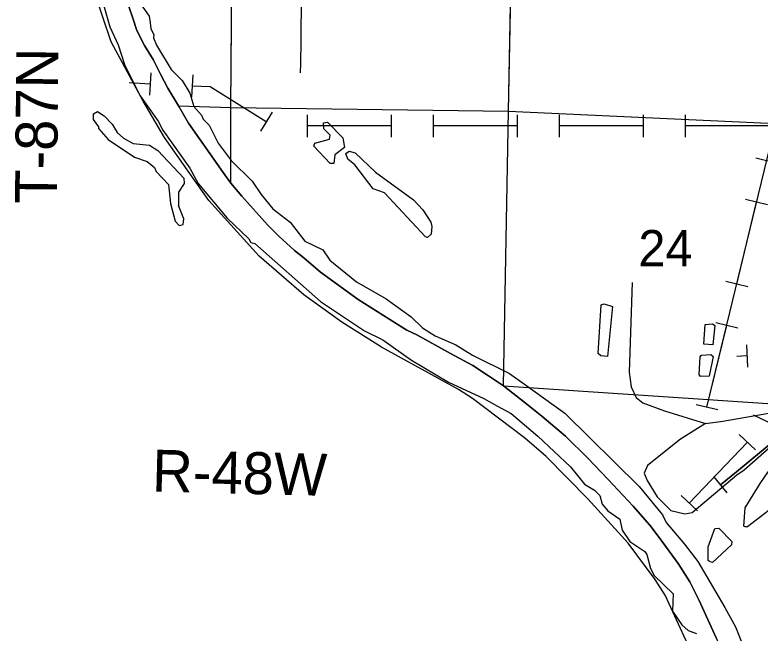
# Model space of a CAD drawing. Extents: x -157.2 to -99.3, y 12.2 to 46.2.
# Drawn here: x -149.592 to -146.931, y 24.227 to 26.436 of the extents above; entities that cross this region are included whole.
import ezdxf

# ---------------------------------------------------------------- set-up
doc = ezdxf.new("R2010")
doc.units = 0
for name, color, linetype in [('tdCoClipBndry', 7, 'Continuous'), ('tdCoCoBndry', 7, 'Continuous'), ('tdCoHydroRiver', 7, 'Continuous'), ('tdCoPipe', 7, 'Continuous'), ('tdCoRRCL', 7, 'Continuous'), ('tdCoSectLine', 7, 'Continuous'), ('tdCoSectLinePart', 7, 'Continuous'), ('tdCoSectNmbr', 7, 'Continuous'), ('tdCoStBndry', 7, 'Continuous'), ('tdCoStBndryPart', 7, 'Continuous'), ('tdCoStPrkRd', 7, 'Continuous'), ('tdCoTwpBndryShd', 7, 'Continuous'), ('tdCoTwpRngTxt', 7, 'Continuous')]:
    doc.layers.add(name, color=color, linetype=linetype)

msp = doc.modelspace()

# ---------------------------------------------------------------- linework, layer by layer
at = {"layer": 'tdCoClipBndry'}
msp.add_lwpolyline([(-147.1482, 24.0956), (-147.2706, 24.3631), (-147.3061, 24.4188), (-147.4027, 24.549), (-147.5465, 24.7071), (-147.6948, 24.8581), (-147.7731, 24.925), (-147.9584, 25.0653), (-148.0084, 25.0982), (-148.2836, 25.249), (-148.4254, 25.3386), (-148.5603, 25.4365), (-148.7199, 25.5744), (-148.8997, 25.773), (-149.0579, 25.998), (-149.1347, 26.1277), (-149.2479, 26.3407), (-149.3074, 26.5178)], dxfattribs=at)
at = {"layer": 'tdCoCoBndry'}
msp.add_lwpolyline([(-147.088, 24.2108), (-147.1491, 24.3442), (-147.1825, 24.411), (-147.2238, 24.4756), (-147.2877, 24.5643), (-147.3254, 24.6126), (-147.3843, 24.6807), (-147.4738, 24.7758), (-147.547, 24.8525), (-147.6266, 24.9312), (-147.7104, 25.0029), (-147.7708, 25.0498), (-147.8482, 25.1108), (-147.9007, 25.147), (-147.9569, 25.1839), (-148.0364, 25.2265), (-148.1568, 25.2931), (-148.1924, 25.3103), (-148.2304, 25.3336), (-148.3667, 25.4195), (-148.5016, 25.5174), (-148.5602, 25.5681), (-148.5933, 25.594), (-148.6501, 25.6458), (-148.6899, 25.6863), (-148.7822, 25.7885), (-148.8216, 25.8354), (-148.848, 25.873), (-148.8958, 25.9409), (-148.9328, 25.9934), (-148.9719, 26.049), (-149.0075, 26.1118), (-149.0465, 26.1747), (-149.0728, 26.2244), (-149.0984, 26.2769), (-149.1297, 26.3273), (-149.1562, 26.3802), (-149.1713, 26.4243), (-149.1839, 26.4633)], dxfattribs=at)
at = {"layer": 'tdCoHydroRiver'}
for points in [[(-149.2983, 26.5536), (-149.2533, 26.3941), (-149.2239, 26.3299), (-149.201, 26.2596), (-149.1449, 26.1471), (-149.0801, 26.0564)], [(-149.1431, 26.4755), (-149.1131, 26.4319), (-149.1091, 26.408), (-149.1067, 26.3874), (-149.0964, 26.365), (-149.0968, 26.3539), (-149.0866, 26.3283), (-149.0343, 26.2412), (-148.9946, 26.2019), (-148.9678, 26.1568), (-148.9536, 26.1089), (-148.9263, 26.0779), (-148.9205, 26.0635), (-148.8991, 26.0423), (-148.8666, 25.978), (-148.8198, 25.9163), (-148.7449, 25.8427), (-148.7134, 25.7942), (-148.671, 25.7438), (-148.6095, 25.6958), (-148.5566, 25.6277), (-148.4929, 25.597), (-148.4673, 25.5598), (-148.3721, 25.4823), (-148.2669, 25.4218), (-148.1775, 25.3571), (-148.1363, 25.3178), (-148.0915, 25.2894), (-148.0184, 25.2568), (-147.9581, 25.22), (-147.8261, 25.1554), (-147.7722, 25.1172)], [(-149.2926, 26.029), (-149.2923, 26.0369), (-149.312, 26.0629), (-149.3113, 26.0834), (-149.2968, 26.0908), (-149.2736, 26.0758), (-149.2446, 26.0463), (-149.2268, 26.0157), (-149.2038, 25.9959), (-149.1697, 25.9774), (-149.1115, 25.9706), (-149.0821, 25.9523), (-148.9893, 25.8527), (-148.9883, 25.8337), (-149.0083, 25.8028), (-149.0084, 25.7554)], [(-149.0801, 26.0564), (-149.0639, 26.0243), (-148.9675, 25.8883), (-148.9378, 25.8335), (-148.8347, 25.7099), (-148.7567, 25.6362), (-148.7493, 25.6233)], [(-148.4539, 25.9052), (-148.4665, 25.9057), (-148.5244, 25.9677), (-148.5209, 25.9786), (-148.4683, 25.9926), (-148.4662, 26.0067), (-148.4891, 26.0297), (-148.49, 26.0502), (-148.4757, 26.0529), (-148.4208, 25.9973), (-148.4157, 25.9624), (-148.4497, 25.9367), (-148.4539, 25.9052)], [(-149.2926, 26.029), (-149.2592, 25.9915), (-149.165, 25.9283)], [(-148.1267, 25.6428), (-148.2728, 25.8011), (-148.3134, 25.8151), (-148.3783, 25.901), (-148.4029, 25.9208), (-148.4101, 25.9416), (-148.3987, 25.9491), (-148.3768, 25.9436), (-148.305, 25.8748), (-148.1695, 25.7754), (-148.136, 25.7395), (-148.1075, 25.6958), (-148.1033, 25.6799), (-148.1058, 25.6531), (-148.1189, 25.641), (-148.1267, 25.6428)], [(-149.165, 25.9283), (-149.1198, 25.9125), (-149.0937, 25.8911), (-149.0879, 25.8766), (-149.0437, 25.8309), (-149.0365, 25.7627), (-149.0198, 25.699), (-149.0061, 25.6843), (-148.9918, 25.687), (-148.9895, 25.7074), (-149.0084, 25.7554)], [(-148.7493, 25.6233), (-148.7352, 25.6196), (-148.5008, 25.4125), (-148.3434, 25.3076), (-148.2782, 25.2753), (-148.1765, 25.2023), (-148.0435, 25.1235), (-147.9176, 25.0654), (-147.8696, 25.0385)], [(-147.5004, 25.2184), (-147.5096, 25.2266), (-147.4989, 25.4), (-147.4877, 25.4043), (-147.4581, 25.3938), (-147.4768, 25.216), (-147.5004, 25.2184)], [(-147.0997, 25.257), (-147.1328, 25.2597), (-147.1273, 25.3305), (-147.102, 25.3329), (-147.0927, 25.3262), (-147.0997, 25.257)], [(-147.1445, 25.1448), (-147.149, 25.1512), (-147.1453, 25.2143), (-147.1404, 25.2204), (-147.1072, 25.2225), (-147.0995, 25.2159), (-147.1129, 25.1453), (-147.1445, 25.1448)], [(-147.7722, 25.1172), (-147.629, 25.0128), (-147.3633, 24.7509), (-147.2799, 24.6501), (-147.2667, 24.6228), (-147.201, 24.5448)], [(-147.8696, 25.0385), (-147.82, 25.0115), (-147.7249, 24.9308), (-147.6087, 24.821), (-147.5587, 24.7592), (-147.5232, 24.7375), (-147.5033, 24.7194), (-147.4949, 24.6875), (-147.4752, 24.6647), (-147.432, 24.6348), (-147.4237, 24.595), (-147.3964, 24.5545), (-147.3436, 24.5194), (-147.3361, 24.508), (-147.3233, 24.4586), (-147.3098, 24.4328), (-147.2421, 24.3671), (-147.244, 24.3055), (-147.2106, 24.2569)], [(-146.9853, 24.6073), (-146.99, 24.609), (-146.9847, 24.6751), (-146.9313, 24.7618), (-146.9031, 24.8035), (-146.8838, 24.8139), (-146.873, 24.8088), (-146.8817, 24.7349), (-146.8953, 24.7053), (-146.8997, 24.666), (-146.9759, 24.6069), (-146.9853, 24.6073)], [(-147.1094, 24.4819), (-147.1171, 24.4869), (-147.1171, 24.5358), (-147.0929, 24.6013), (-147.0786, 24.6024), (-147.0328, 24.5551), (-147.0332, 24.5425), (-147.1016, 24.48), (-147.1094, 24.4819)], [(-147.201, 24.5448), (-147.1535, 24.4833), (-147.0579, 24.3191), (-147.0192, 24.2499), (-146.9901, 24.1747), (-146.9387, 24.0561), (-146.9288, 24.021), (-146.9212, 24.0113), (-146.9188, 23.9891), (-146.9126, 23.9842), (-146.8971, 23.93), (-146.8782, 23.8314), (-146.861, 23.7787), (-146.8548, 23.7264), (-146.8481, 23.6914), (-146.8435, 23.685), (-146.838, 23.6122), (-146.8269, 23.3275), (-146.8329, 23.1429)], [(-147.2106, 24.2569), (-147.1885, 24.2365), (-147.1588, 24.2261)]]:
    msp.add_lwpolyline(points, dxfattribs=at)
at = {"layer": 'tdCoPipe'}
for p, q in [((-149.1072, 26.2294), (-149.1111, 26.1494)), ((-148.9573, 26.222), (-148.9613, 26.142)), ((-148.6736, 26.0889), (-148.7158, 26.0207)), ((-148.549, 26.0796), (-148.549, 25.9994)), ((-148.249, 26.0796), (-148.249, 25.9994)), ((-148.099, 26.0796), (-148.099, 25.9994)), ((-147.799, 26.0796), (-147.799, 25.9994)), ((-147.649, 26.0796), (-147.649, 25.9994)), ((-147.349, 26.0796), (-147.349, 25.9994)), ((-147.199, 26.0796), (-147.199, 25.9994)), ((-146.8691, 25.9054), (-146.9473, 25.9243)), ((-146.9048, 25.7576), (-146.9832, 25.7766)), ((-146.9755, 25.465), (-147.0537, 25.4839)), ((-147.0113, 25.3172), (-147.0896, 25.3362)), ((-146.9804, 25.2579), (-146.9761, 25.1779)), ((-147.082, 25.0246), (-147.1602, 25.0435)), ((-146.8827, 24.9718), (-146.9552, 25.0066)), ((-146.9475, 24.8817), (-147.0059, 24.9373)), ((-147.1551, 24.6637), (-147.2133, 24.7191))]:
    msp.add_line(p, q, dxfattribs=at)
for points in [[(-147.1212, 25.0341), (-146.8959, 25.966), (-146.8533, 26.3456), (-146.8295, 27.003), (-146.6367, 27.3776), (-145.9154, 27.4375), (-145.9326, 27.6455), (-145.5021, 27.6971), (-145.5064, 28.1719), (-145.3821, 28.2336), (-145.5249, 28.9444), (-144.8928, 29.2745), (-144.8343, 30.559), (-144.6513, 30.9418), (-144.6842, 32.0039)], [(-149.1091, 26.1894), (-149.1844, 26.1931)], [(-148.6947, 26.0548), (-148.8951, 26.1788), (-148.9593, 26.182)], [(-148.249, 26.0395), (-148.549, 26.0395)], [(-147.799, 26.0395), (-148.099, 26.0395)], [(-147.349, 26.0395), (-147.649, 26.0395)], [(-146.899, 26.0395), (-147.199, 26.0395)], [(-147.0147, 25.4745), (-146.944, 25.7671)], [(-147.1212, 25.0341), (-147.0504, 25.3267)], [(-146.9783, 25.2179), (-147.0144, 25.2159)], [(-147.1843, 24.6914), (-146.9767, 24.9095)]]:
    msp.add_lwpolyline(points, dxfattribs=at)
at = {"layer": 'tdCoRRCL'}
for p, q in [((-146.9882, 24.8112), (-146.7234, 25.0442)), ((-147.0496, 24.7282), (-147.0967, 24.7866))]:
    msp.add_line(p, q, dxfattribs=at)
for points in [[(-147.388, 25.4797), (-147.3984, 25.1594), (-147.3922, 25.1071), (-147.3745, 25.0686), (-147.3498, 25.0504), (-147.2734, 25.0211), (-147.1264, 24.9768)], [(-147.1264, 24.9768), (-147.0646, 24.9843), (-146.7234, 25.0442)], [(-147.1264, 24.9768), (-147.2151, 24.9197), (-147.3334, 24.8256), (-147.3453, 24.7992), (-147.3351, 24.772), (-147.2991, 24.714), (-147.2501, 24.665), (-147.2, 24.6539), (-147.1746, 24.6578), (-147.014, 24.7931), (-146.9882, 24.8112)], [(-146.886, 24.9107), (-147.0156, 24.8038), (-147.0732, 24.7574)], [(-147.0732, 24.7574), (-147.0156, 24.8038), (-146.886, 24.9107)]]:
    msp.add_lwpolyline(points, dxfattribs=at)
at = {"layer": 'tdCoSectLine'}
for points in [[(-149.2814, 27.1546), (-149.2805, 26.9883), (-149.2784, 26.9152), (-149.2627, 26.7711), (-149.2363, 26.6556), (-149.2264, 26.6125), (-149.2099, 26.5401), (-149.1972, 26.5017), (-149.1839, 26.4633), (-149.1713, 26.4243), (-149.1562, 26.3802), (-149.1297, 26.3273), (-149.0984, 26.2769), (-149.0728, 26.2244), (-149.0465, 26.1747), (-149.0075, 26.1118)], [(-148.8217, 26.1054), (-148.8124, 27.1457)], [(-147.8298, 26.092), (-147.8099, 27.1167)], [(-149.0075, 26.1118), (-148.8217, 26.1054)], [(-149.0075, 26.1118), (-148.9719, 26.049), (-148.9328, 25.9934), (-148.8958, 25.9409), (-148.848, 25.873), (-148.8216, 25.8354)], [(-148.8216, 25.8354), (-148.8217, 26.1054)], [(-148.8217, 26.1054), (-147.8298, 26.092)], [(-147.8482, 25.1108), (-147.8298, 26.092)], [(-147.8298, 26.092), (-146.8256, 26.0459)], [(-148.8216, 25.8354), (-148.7822, 25.7885), (-148.6899, 25.6863), (-148.6501, 25.6458), (-148.5933, 25.594), (-148.5602, 25.5681), (-148.5016, 25.5174), (-148.3667, 25.4195), (-148.2304, 25.3336), (-148.1924, 25.3103), (-148.1568, 25.2931), (-148.0364, 25.2265), (-147.9569, 25.1839), (-147.9007, 25.147), (-147.8482, 25.1108)], [(-147.8482, 25.1108), (-146.8319, 25.0427)], [(-147.8482, 25.1108), (-147.7708, 25.0498), (-147.7104, 25.0029), (-147.6266, 24.9312), (-147.547, 24.8525), (-147.4738, 24.7758), (-147.3843, 24.6807), (-147.3254, 24.6126), (-147.2877, 24.5643), (-147.2238, 24.4756), (-147.1825, 24.411), (-147.1491, 24.3442), (-147.088, 24.2108), (-147.0546, 24.1312), (-147.0312, 24.0467)]]:
    msp.add_lwpolyline(points, dxfattribs=at)
at = {"layer": 'tdCoSectLinePart'}
for points in [[(-149.2814, 27.1546), (-149.2805, 26.9883), (-149.2784, 26.9152), (-149.2627, 26.7711), (-149.2363, 26.6556), (-149.2264, 26.6125), (-149.2099, 26.5401), (-149.1972, 26.5017), (-149.1839, 26.4633), (-149.1713, 26.4243), (-149.1562, 26.3802), (-149.1297, 26.3273), (-149.0984, 26.2769), (-149.0728, 26.2244), (-149.0465, 26.1747), (-149.0075, 26.1118)], [(-148.8217, 26.1054), (-148.8149, 26.867)], [(-147.8298, 26.092), (-147.8212, 26.5362)], [(-149.0075, 26.1118), (-148.8217, 26.1054)], [(-149.0075, 26.1118), (-148.9719, 26.049), (-148.9328, 25.9934), (-148.8958, 25.9409), (-148.848, 25.873), (-148.8216, 25.8354)], [(-148.8216, 25.8354), (-148.8217, 26.1054)], [(-148.8217, 26.1054), (-147.8298, 26.092)], [(-147.8482, 25.1108), (-147.8298, 26.092)], [(-147.8298, 26.092), (-146.8256, 26.0459)], [(-148.8216, 25.8354), (-148.7822, 25.7885), (-148.6899, 25.6863), (-148.6501, 25.6458), (-148.5933, 25.594), (-148.5602, 25.5681), (-148.5016, 25.5174), (-148.3667, 25.4195), (-148.2304, 25.3336), (-148.1924, 25.3103), (-148.1568, 25.2931), (-148.0364, 25.2265), (-147.9569, 25.1839), (-147.9007, 25.147), (-147.8482, 25.1108)], [(-147.8482, 25.1108), (-146.8319, 25.0427)], [(-147.8482, 25.1108), (-147.7708, 25.0498), (-147.7104, 25.0029), (-147.6266, 24.9312), (-147.547, 24.8525), (-147.4738, 24.7758), (-147.3843, 24.6807), (-147.3254, 24.6126), (-147.2877, 24.5643), (-147.2238, 24.4756), (-147.1825, 24.411), (-147.1491, 24.3442), (-147.088, 24.2108), (-147.0546, 24.1312), (-147.0312, 24.0467)]]:
    msp.add_lwpolyline(points, dxfattribs=at)
at = {"layer": 'tdCoStBndry'}
msp.add_lwpolyline([(-149.1839, 26.4633), (-149.1713, 26.4243), (-149.1562, 26.3802), (-149.1297, 26.3273), (-149.0984, 26.2769), (-149.0728, 26.2244), (-149.0465, 26.1747), (-149.0075, 26.1118), (-148.9719, 26.049), (-148.9328, 25.9934), (-148.8958, 25.9409), (-148.848, 25.873), (-148.8216, 25.8354), (-148.7822, 25.7885), (-148.6899, 25.6863), (-148.6501, 25.6458), (-148.5933, 25.594), (-148.5602, 25.5681), (-148.5016, 25.5174), (-148.3667, 25.4195), (-148.2304, 25.3336), (-148.1924, 25.3103), (-148.1568, 25.2931), (-148.0364, 25.2265), (-147.9569, 25.1839), (-147.9007, 25.147), (-147.8482, 25.1108), (-147.7708, 25.0498), (-147.7104, 25.0029), (-147.6266, 24.9312), (-147.547, 24.8525), (-147.4738, 24.7758), (-147.3843, 24.6807), (-147.3254, 24.6126), (-147.2877, 24.5643), (-147.2238, 24.4756), (-147.1825, 24.411), (-147.1491, 24.3442), (-147.088, 24.2108)], dxfattribs=at)
at = {"layer": 'tdCoStBndryPart'}
msp.add_lwpolyline([(-149.1839, 26.4633), (-149.1713, 26.4243), (-149.1562, 26.3802), (-149.1297, 26.3273), (-149.0984, 26.2769), (-149.0728, 26.2244), (-149.0465, 26.1747), (-149.0075, 26.1118), (-148.9719, 26.049), (-148.9328, 25.9934), (-148.8958, 25.9409), (-148.848, 25.873), (-148.8216, 25.8354), (-148.7822, 25.7885), (-148.6899, 25.6863), (-148.6501, 25.6458), (-148.5933, 25.594), (-148.5602, 25.5681), (-148.5016, 25.5174), (-148.3667, 25.4195), (-148.2304, 25.3336), (-148.1924, 25.3103), (-148.1568, 25.2931), (-148.0364, 25.2265), (-147.9569, 25.1839), (-147.9007, 25.147), (-147.8482, 25.1108), (-147.7708, 25.0498), (-147.7104, 25.0029), (-147.6266, 24.9312), (-147.547, 24.8525), (-147.4738, 24.7758), (-147.3843, 24.6807), (-147.3254, 24.6126), (-147.2877, 24.5643), (-147.2238, 24.4756), (-147.1825, 24.411), (-147.1491, 24.3442), (-147.088, 24.2108)], dxfattribs=at)
at = {"layer": 'tdCoStPrkRd'}
msp.add_line((-148.5723, 26.2289), (-148.5723, 26.2297), dxfattribs=at)
msp.add_lwpolyline([(-148.5723, 26.2297), (-148.5714, 26.2632), (-148.5714, 26.275), (-148.5706, 26.3307), (-148.5696, 26.395), (-148.5684, 26.4505), (-148.5672, 26.5241), (-148.5658, 26.5649), (-148.5655, 26.583), (-148.5656, 26.6176), (-148.5658, 26.6335), (-148.5656, 26.6451), (-148.5646, 26.6603), (-148.5635, 26.6774), (-148.563, 26.7237), (-148.5631, 26.7329), (-148.5631, 26.7532), (-148.5618, 26.7867), (-148.5608, 26.888)], dxfattribs=at)
at = {"layer": 'tdCoTwpBndryShd'}
msp.add_lwpolyline([(-147.088, 24.2108), (-147.1491, 24.3442), (-147.1825, 24.411), (-147.2238, 24.4756), (-147.2877, 24.5643), (-147.3254, 24.6126), (-147.3843, 24.6807), (-147.4738, 24.7758), (-147.547, 24.8525), (-147.6266, 24.9312), (-147.7104, 25.0029), (-147.7708, 25.0498), (-147.8482, 25.1108), (-147.9007, 25.147), (-147.9569, 25.1839), (-148.0364, 25.2265), (-148.1568, 25.2931), (-148.1924, 25.3103), (-148.2304, 25.3336), (-148.3667, 25.4195), (-148.5016, 25.5174), (-148.5602, 25.5681), (-148.5933, 25.594), (-148.6501, 25.6458), (-148.6899, 25.6863), (-148.7822, 25.7885), (-148.8216, 25.8354), (-148.848, 25.873), (-148.8958, 25.9409), (-148.9328, 25.9934), (-148.9719, 26.049), (-149.0075, 26.1118), (-149.0465, 26.1747), (-149.0728, 26.2244), (-149.0984, 26.2769), (-149.1297, 26.3273), (-149.1562, 26.3802), (-149.1713, 26.4243), (-149.1839, 26.4633)], dxfattribs=at)

# ---------------------------------------------------------------- texts
at = {"layer": 'tdCoSectNmbr'}
msp.add_text('24', height=0.13, rotation=359.8875, dxfattribs=at).set_placement((-147.3662, 25.5377))
at = {"layer": 'tdCoTwpRngTxt'}
for s, rotation, p in [('T-87N', 89.4871, (-149.4419, 25.7607)), ('R-48W', 358.5873, (-149.1035, 24.7331))]:
    msp.add_text(s, height=0.15, rotation=rotation, dxfattribs=at).set_placement(p)

doc.saveas('drawing.dxf')
